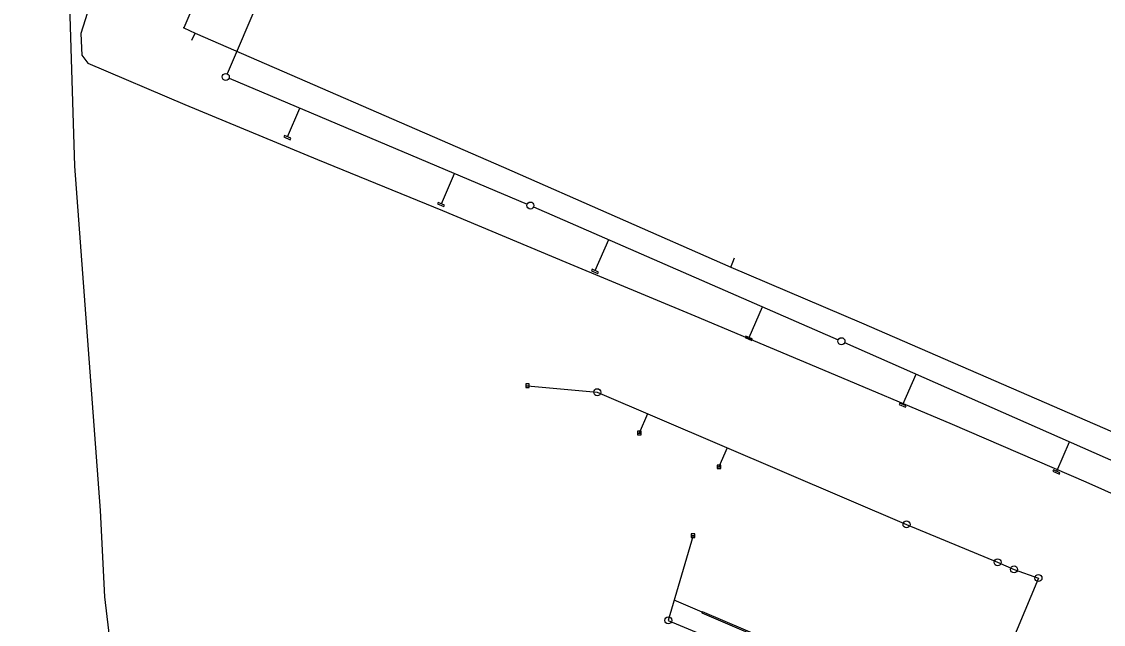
# Model space of a CAD drawing. Extents: x -596024 to -594475, y -1163820 to -1161957.
# Drawn here: x -595001.1 to -594846.3, y -1162488.2 to -1162402 of the extents above; entities that cross this region are included whole.
import ezdxf

# ---------------------------------------------------------------- set-up
doc = ezdxf.new("R2010")
doc.units = 0
for name, color, linetype in [('Vrstva 1', 7, 'Continuous'), ('Vrstva 12', 7, 'Continuous'), ('Vrstva 13', 7, 'Continuous'), ('Vrstva 3', 7, 'Continuous')]:
    doc.layers.add(name, color=color, linetype=linetype)

msp = doc.modelspace()

# ---------------------------------------------------------------- linework, layer by layer
at = {"layer": 'Vrstva 1'}
for p, q in [((-594965.837, -1162395.829), (-594971.698, -1162409.472)), ((-594971.439, -1162410.124), (-594928.769, -1162428.123)), ((-594963.064, -1162418.509), (-594961.283, -1162414.408)), ((-594941.051, -1162428.071), (-594939.168, -1162423.736)), ((-594927.852, -1162428.52), (-594884.268, -1162447.52)), ((-594919.039, -1162437.634), (-594917.113, -1162433.201)), ((-594897.026, -1162447.196), (-594895.113, -1162442.792)), ((-594883.352, -1162447.922), (-594839.708, -1162467.14)), ((-594875.013, -1162456.758), (-594873.13, -1162452.423)), ((-594928.73, -1162454.08), (-594918.75, -1162455.01)), ((-594911.558, -1162458.082), (-594912.74, -1162460.85)), ((-594900.175, -1162462.944), (-594901.34, -1162465.67)), ((-594853, -1162466.32), (-594851.165, -1162462.095)), ((-594905.04, -1162475.52), (-594908.59, -1162487.63)), ((-594903.755, -1162486.453), (-594907.746, -1162484.75))]:
    msp.add_line(p, q, dxfattribs=at)
for points in [[(-594918.75, -1162455.01), (-594874.5, -1162473.91), (-594861.47, -1162479.33), (-594859.11, -1162480.34), (-594855.62, -1162481.58), (-594865.62, -1162505.53)], [(-594908.59, -1162487.63), (-594865.62, -1162505.53), (-594877.06, -1162531.06), (-594894.09, -1162567.79), (-594914.24, -1162615.06), (-594935.06, -1162666.06), (-594915.21, -1162686.54)], [(-594903.72, -1162486.37), (-594903.8, -1162486.55), (-594891.85, -1162491.65), (-594891.77, -1162491.47)], [(-594903.72, -1162486.37), (-594891.77, -1162491.47)]]:
    msp.add_lwpolyline(points, dxfattribs=at)
at = {"layer": 'Vrstva 12'}
for points in [[(-594938.65, -1162132.45), (-594939.94, -1162137.9), (-594940.48, -1162142.29), (-594945.83, -1162158.49), (-594946.79, -1162162.06), (-594950.07, -1162173.52), (-594957.82, -1162196.23), (-594973.83, -1162243.01), (-594986.34, -1162280.9), (-594995.28, -1162307.97), (-595001.11, -1162334.64), (-595000.94, -1162335.11), (-594999.28, -1162352.34), (-594997.66, -1162363.83), (-594996.8, -1162372.69), (-594994.36, -1162396.57), (-594993.55, -1162422.69), (-594989.89, -1162471.94), (-594989.27, -1162484.26), (-594988.21, -1162493.1)], [(-594941.42, -1162249.91), (-594947.63, -1162267.23), (-594953.64, -1162284.7), (-594959.96, -1162303.08), (-594965.58, -1162320.35), (-594971.71, -1162338.01), (-594976.65, -1162353.81), (-594982.37, -1162371.41), (-594983.25, -1162375.28), (-594986.59, -1162384.58), (-594992.62, -1162403.74), (-594992.49, -1162406.82), (-594991.63, -1162407.96), (-594977.76, -1162413.86), (-594958.78, -1162421.75), (-594940.9, -1162429.05), (-594923.24, -1162436.43), (-594904.81, -1162444.09), (-594886.53, -1162451.77), (-594867.98, -1162459.59), (-594848.86, -1162467.84), (-594831.02, -1162475.76)]]:
    msp.add_lwpolyline(points, dxfattribs=at)
at = {"layer": 'Vrstva 13'}
for p, q in [((-594959.365, -1162358.776), (-594977.887, -1162402.909)), ((-594977.887, -1162402.909), (-594977.98, -1162402.92)), ((-594977.887, -1162402.909), (-594976.276, -1162403.69)), ((-594976.5, -1162404.1), (-594976.81, -1162404.74)), ((-594976.276, -1162403.69), (-594976.5, -1162404.1)), ((-594976.276, -1162403.69), (-594932.169, -1162422.855)), ((-594932.169, -1162422.855), (-594899.637, -1162437.115)), ((-594899.637, -1162437.115), (-594899.34, -1162436.4)), ((-594899.34, -1162436.4), (-594899.13, -1162435.79)), ((-594899.637, -1162437.115), (-594880.945, -1162445.114)), ((-594880.945, -1162445.114), (-594837.012, -1162464.158))]:
    msp.add_line(p, q, dxfattribs=at)
at = {"layer": 'Vrstva 3'}
for p, q in [((-594963.522, -1162418.31), (-594963.61, -1162418.511)), ((-594963.61, -1162418.511), (-594962.692, -1162418.91)), ((-594962.605, -1162418.708), (-594963.522, -1162418.309)), ((-594962.692, -1162418.91), (-594962.605, -1162418.708)), ((-594941.511, -1162427.872), (-594941.598, -1162428.074)), ((-594941.598, -1162428.074), (-594940.681, -1162428.472)), ((-594940.593, -1162428.27), (-594941.51, -1162427.872)), ((-594940.681, -1162428.472), (-594940.593, -1162428.27)), ((-594919.498, -1162437.435), (-594919.586, -1162437.637)), ((-594919.585, -1162437.636), (-594918.668, -1162438.035)), ((-594918.58, -1162437.833), (-594919.498, -1162437.435)), ((-594918.668, -1162438.035), (-594918.58, -1162437.833)), ((-594897.485, -1162446.996), (-594897.572, -1162447.198)), ((-594897.572, -1162447.198), (-594896.655, -1162447.597)), ((-594896.567, -1162447.395), (-594897.484, -1162446.996)), ((-594896.655, -1162447.597), (-594896.567, -1162447.395)), ((-594928.98, -1162454.08), (-594928.48, -1162454.08)), ((-594875.472, -1162456.559), (-594875.559, -1162456.76)), ((-594875.559, -1162456.76), (-594874.642, -1162457.159)), ((-594874.554, -1162456.957), (-594875.471, -1162456.559)), ((-594874.642, -1162457.159), (-594874.554, -1162456.957)), ((-594912.99, -1162460.85), (-594912.49, -1162460.85)), ((-594901.59, -1162465.67), (-594901.09, -1162465.67)), ((-594853.459, -1162466.121), (-594853.547, -1162466.323)), ((-594852.542, -1162466.52), (-594853.459, -1162466.121)), ((-594853.547, -1162466.323), (-594852.63, -1162466.721)), ((-594852.63, -1162466.721), (-594852.542, -1162466.52)), ((-594905.29, -1162475.52), (-594904.79, -1162475.52))]:
    msp.add_line(p, q, dxfattribs=at)
for points in [[(-594928.98, -1162454.33), (-594928.48, -1162454.33), (-594928.48, -1162453.83), (-594928.98, -1162453.83)], [(-594912.99, -1162461.1), (-594912.49, -1162461.1), (-594912.49, -1162460.6), (-594912.99, -1162460.6)], [(-594901.59, -1162465.92), (-594901.09, -1162465.92), (-594901.09, -1162465.42), (-594901.59, -1162465.42)], [(-594905.29, -1162475.77), (-594904.79, -1162475.77), (-594904.79, -1162475.27), (-594905.29, -1162475.27)]]:
    msp.add_lwpolyline(points, close=True, dxfattribs=at)
for centre in [(-594971.9, -1162409.93), (-594928.31, -1162428.32), (-594883.81, -1162447.72), (-594918.75, -1162455.01), (-594874.5, -1162473.91), (-594861.47, -1162479.33), (-594859.11, -1162480.34), (-594855.62, -1162481.58), (-594908.59, -1162487.63)]:
    msp.add_circle(centre, 0.5, dxfattribs=at)

doc.saveas('drawing.dxf')
